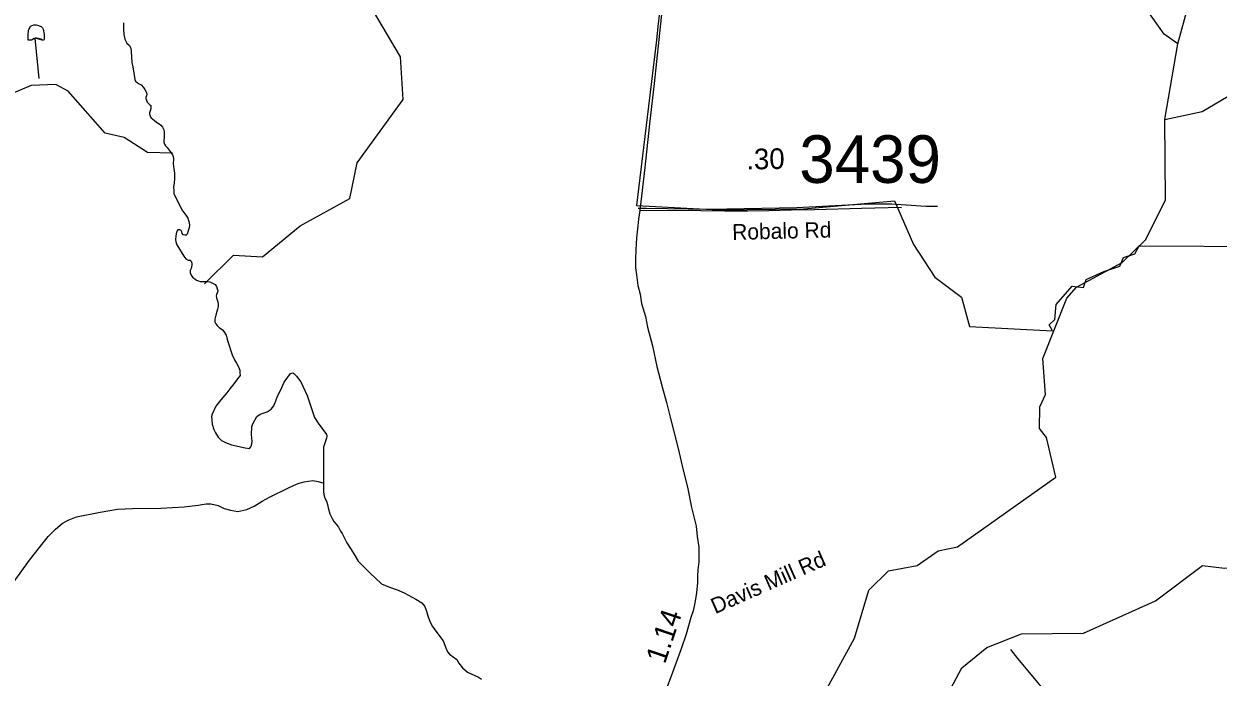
# Model space of a CAD drawing. Extents: x 1662474 to 1856135, y 779280 to 917889.
# Drawn here: x 1760360 to 1767584, y 794661 to 798611 of the extents above; entities that cross this region are included whole.
import ezdxf

# ---------------------------------------------------------------- set-up
doc = ezdxf.new("R2010")
doc.units = 0
for name, color, linetype in [('Cogo Default Point CELL', 7, 'Continuous'), ('Exist Boundary Political City Limit New', 7, 'Continuous'), ('Exist Hydrographic Creek Single Shore', 7, 'Continuous'), ('Exist Hydrographic Misc Water Feature', 7, 'Continuous'), ('Exist Road Non-System Type 51', 7, 'Continuous'), ('Exist Road Non-System Type 51 Label', 7, 'Continuous'), ('Exist Road Secondary Type 51 Attributed', 7, 'Continuous'), ('Exist Road Secondary Type 51 Label', 7, 'Continuous'), ('Map Preparation Boundary City Limit Buffer Line', 7, 'Continuous'), ('Prop DGN Element Guardrail', 7, 'Continuous')]:
    doc.layers.add(name, color=color, linetype=linetype)

msp = doc.modelspace()

# ---------------------------------------------------------------- linework, layer by layer
at = {"layer": 'Exist Boundary Political City Limit New'}
msp.add_lwpolyline([(1764205.4, 798678.9), (1764195.5, 798595.8), (1764185.6, 798512.5), (1764175.9, 798429.2), (1764166.1, 798346.1), (1764156.6, 798262.9), (1764147, 798179.6), (1764077.6, 797614.2), (1764066.4, 797513.4), (1764562.5, 797486.6), (1765077.2, 797493.4), (1765625.9, 797540.9), (1765740.9, 797276.5), (1765869.6, 797080), (1766032.1, 796958), (1766079.6, 796781.8), (1766581.9, 796755.1), (1766561.9, 796790.2), (1766596.1, 796822.4), (1766604.1, 796914.9), (1766700.6, 797025.5), (1766769.1, 797017.5), (1766785.1, 797065.8), (1766891.8, 797114), (1766988.4, 797146.2), (1767012.4, 797198.5), (1767080.9, 797220.6), (1767107, 797268.9), (1767887.5, 797265.2)], dxfattribs=at)
at = {"layer": 'Exist Hydrographic Creek Single Shore'}
for points in [[(1760962.9, 798616.2), (1760962.1, 798579.8), (1760963.9, 798545.7), (1760970.5, 798518.6), (1760982.5, 798494.5), (1760998.2, 798479.5), (1761005.6, 798463.8), (1761008.8, 798442), (1761010.9, 798411), (1761013.5, 798376.6), (1761019.2, 798350.9), (1761030, 798273.5), (1761034.5, 798263.8), (1761044, 798256.9), (1761057.1, 798248.6), (1761068.9, 798241.5), (1761082.8, 798226.2), (1761092, 798213.6), (1761099.9, 798198.9)], [(1761099.9, 798198.9), (1761103.5, 798186.6), (1761102, 798175.3), (1761097.2, 798165.6), (1761096.8, 798159.1), (1761100.6, 798148.8), (1761105.1, 798137.2), (1761112.5, 798129.4), (1761121.6, 798122.1), (1761126.9, 798117.3), (1761126.6, 798108.9), (1761126.9, 798096.9), (1761124.2, 798085.6), (1761119.5, 798073), (1761119.8, 798064.6), (1761123, 798054.1), (1761129, 798040.9), (1761136.9, 798035.7), (1761152.1, 798023.9), (1761167.4, 798012.9), (1761178.6, 798007.4), (1761187.8, 797997.9), (1761198.2, 797987.1), (1761205.6, 797970.6), (1761208, 797957.2), (1761208.8, 797938.6), (1761208.2, 797922.6), (1761207, 797907.1), (1761206.1, 797896.1), (1761210.1, 797884), (1761216.1, 797873), (1761225.4, 797862.8), (1761239.2, 797847.5), (1761258.4, 797819.9), (1761262.9, 797807.9), (1761264.1, 797794.8), (1761262.9, 797763), (1761264.1, 797750.7), (1761266.8, 797733.9), (1761270.2, 797707.6), (1761269.9, 797673.8), (1761268.4, 797649.4), (1761265.5, 797622.6), (1761267.2, 797603.2), (1761267.6, 797582.4), (1761278.9, 797560.6), (1761315.9, 797487.4), (1761339, 797454.9), (1761351.2, 797436.5), (1761357.4, 797416.8), (1761360.8, 797396.1), (1761358.6, 797377.2), (1761353.9, 797358.6), (1761347.4, 797340.2), (1761341.6, 797333.6), (1761332.9, 797332.3), (1761322.4, 797335.7), (1761317.8, 797342.6), (1761315.1, 797353.8), (1761311.1, 797361.9), (1761302, 797365.4), (1761291.8, 797365.4), (1761286.8, 797359.9), (1761282.8, 797352.2), (1761280.8, 797342.2), (1761279.4, 797326.8), (1761277.5, 797307.1), (1761279.4, 797292.7), (1761285.4, 797275.6), (1761327.4, 797205.6), (1761339.5, 797189.2), (1761353.9, 797182.4), (1761365.2, 797181.4), (1761370.5, 797175.4), (1761375.8, 797164.9), (1761375.8, 797152.8), (1761373.9, 797141.5), (1761370.5, 797131), (1761366, 797118.9), (1761365.2, 797105.6), (1761368.6, 797094.5), (1761375.1, 797085.1), (1761382.5, 797077.7), (1761393, 797068.5), (1761403.5, 797062), (1761416.1, 797056.8), (1761426.6, 797053.8), (1761469.4, 797053.3), (1761484.6, 797050.7), (1761503.8, 797041.8), (1761516.4, 797034.9), (1761524, 797023.4), (1761529.5, 797009.2), (1761532.1, 796997.9), (1761530.2, 796987.7), (1761523.8, 796974.6), (1761523, 796965.6), (1761525, 796953.6), (1761532.1, 796929.2), (1761535.2, 796916.1)], [(1761535.2, 796916.1), (1761534.8, 796902.9), (1761530.5, 796885.3), (1761526.6, 796871.9), (1761519.8, 796848.9)], [(1761519.8, 796848.9), (1761514.2, 796824.4), (1761514.2, 796809.5), (1761521.1, 796797.9), (1761529.5, 796786.1), (1761540.8, 796775.4), (1761560.8, 796760.4), (1761569.9, 796751.2), (1761583, 796729.2), (1761588.2, 796713.4), (1761593.5, 796690.9), (1761619.8, 796610.6), (1761632.9, 796580.4), (1761645.8, 796559.1), (1761658.4, 796537.8), (1761666.8, 796516.6), (1761666.8, 796501.9), (1761667.6, 796484), (1761660.2, 796474.6), (1761645.5, 796456.8), (1761630, 796434.9), (1761605.1, 796404.8), (1761587.8, 796380.4), (1761550, 796337.3), (1761521.4, 796299.8), (1761499.1, 796250.9), (1761495.4, 796236), (1761496.8, 796214.8), (1761498.2, 796190.3), (1761507.8, 796158.1), (1761517.8, 796137.6), (1761534.8, 796111.9), (1761555.2, 796091.4), (1761578.4, 796078.8), (1761615.4, 796066.4), (1761699.1, 796047.3), (1761724.2, 796044.4), (1761732.9, 796053.1), (1761736.9, 796062.2), (1761740, 796088), (1761737.4, 796128.9), (1761738.1, 796176.4), (1761746, 796197.4), (1761768.4, 796236.5), (1761789.1, 796250.9), (1761831.1, 796265.7), (1761856.2, 796280.6), (1761872.5, 796301.1), (1761884.1, 796331), (1761893.8, 796359.9), (1761912.5, 796394.5), (1761934.8, 796444.1), (1761973.1, 796497.4), (1761986.2, 796501.6), (1761993.5, 796497.7), (1762009.2, 796480.4), (1762034.5, 796445.7), (1762074.1, 796364.6), (1762097.5, 796291.9), (1762118, 796231.6), (1762140, 796196.9), (1762189.4, 796128.6), (1762193, 796117.9), (1762190.1, 796106.9), (1762172.8, 796051.8), (1762172.5, 796036), (1762172.5, 795999), (1762172.5, 795783), (1762174.9, 795764.9), (1762180.6, 795743.6), (1762190.9, 795725), (1762197.2, 795704.2), (1762201.1, 795684.8), (1762210.4, 795648.1), (1762224.5, 795620.2), (1762234.2, 795602.4), (1762248.6, 795586.7), (1762262.9, 795568.3), (1762275.4, 795544.4), (1762285.9, 795529.2), (1762298.2, 795501.6), (1762313.5, 795473.3), (1762339.2, 795432.3), (1762361.2, 795396.9), (1762382.2, 795362.2), (1762452.6, 795291.1), (1762522.1, 795225), (1762570.4, 795204.8), (1762624.5, 795186.1), (1762664.9, 795167.8), (1762731.1, 795131.8), (1762766.5, 795109.5), (1762784.1, 795087.2), (1762795.9, 795059.4), (1762803.8, 795031.3), (1762815.6, 794997.4), (1762831.6, 794966.5), (1762851.2, 794938.9), (1762895.9, 794879.9), (1762911.4, 794837.9)], [(1762911.4, 794837.9), (1762921.4, 794814.2), (1762934, 794799.6), (1762978, 794767), (1762991.1, 794746.5), (1763012.6, 794716.6), (1763042.6, 794690.9), (1763110, 794661.5), (1763128.4, 794649.1)]]:
    msp.add_lwpolyline(points, dxfattribs=at)
at = {"layer": 'Exist Hydrographic Misc Water Feature'}
for p, q in [((1760451.9, 798281.3), (1760427.7, 798523.6)), ((1767261.3, 798032.6), (1767340.2, 798490.5))]:
    msp.add_line(p, q, dxfattribs=at)
for points in [[(1761258.2, 797829.9), (1761108.1, 797832.9), (1760967, 797924.3), (1760851.1, 797949.7), (1760628, 798203.7), (1760553, 798244.6), (1760403.1, 798237.9), (1760136.1, 798125.1), (1759969, 798115.4), (1759394, 798212.4), (1758529.9, 798535.3), (1758439.1, 798638.9), (1758366.9, 798955.5), (1758293.1, 799065.3), (1758110, 799180.6), (1758055, 799490.2), (1758030, 799507.1), (1758006, 799616), (1757635.9, 800253.6), (1757374.1, 800889.2), (1757051.9, 801217.4), (1756828, 801333.5), (1756462, 801419.8), (1756278.9, 801538.4)], [(1761452.1, 797038.2), (1761628.1, 797211.8), (1761803, 797201.7), (1762030, 797390.7), (1762331, 797555.3), (1762375.1, 797771), (1762653.1, 798152.7), (1762638.2, 798412.2), (1762474.1, 798688), (1762368.1, 798998.7), (1762336.1, 799104.4), (1762347, 799481.6), (1762408.1, 799772.5), (1762544, 800130.8), (1762596.1, 800395.6), (1762724.1, 800711.4), (1762858.2, 800784.1), (1763037.5, 800795.1)], [(1767340.2, 798490.5), (1767257.2, 798548), (1767051.1, 798841), (1766820.2, 799078.7), (1766571.1, 799228.2), (1766323.2, 799456.4), (1765906.5, 799755.7)], [(1767340.2, 798490.5), (1767469.2, 798963.8), (1767554.1, 799113), (1767768.2, 799811.1)], [(1767261.3, 798032.6), (1767487.2, 798080.4), (1767679.2, 798194.7), (1767881.1, 798377.7), (1767974.2, 798500.5), (1768292.3, 798664.7), (1768400.1, 798672.4)], [(1760427.7, 798523.6), (1760421.8, 798521.7), (1760405.8, 798511.7), (1760385.9, 798511.9), (1760385.9, 798533.9), (1760386.1, 798543.9), (1760388.1, 798570), (1760392.2, 798580), (1760398.4, 798589.8), (1760400.4, 798595.9), (1760406.4, 798599.8), (1760410.5, 798601.7), (1760420.5, 798605.7), (1760434.5, 798605.5), (1760442.5, 798603.5), (1760452.5, 798599.4), (1760464.4, 798595.3), (1760472.4, 798587.2), (1760476.3, 798579.2), (1760482, 798547.2), (1760481.8, 798537.2), (1760481.8, 798529.2), (1760481.8, 798519.2), (1760477.7, 798511.2), (1760463.8, 798517.3), (1760453.7, 798519.4), (1760447.8, 798521.4), (1760435.7, 798523.6), (1760427.7, 798523.6)], [(1760427.7, 798523.6), (1760405.8, 798511.7), (1760385.9, 798511.9), (1760385.9, 798533.9), (1760386.1, 798543.9), (1760388.1, 798570), (1760392.2, 798580), (1760400.4, 798595.9), (1760406.4, 798599.8), (1760410.5, 798601.7), (1760420.5, 798605.7), (1760434.5, 798605.5), (1760442.5, 798603.5), (1760464.4, 798595.3), (1760472.4, 798587.2), (1760476.3, 798579.2), (1760482, 798547.2), (1760481.8, 798519.2), (1760477.7, 798511.2), (1760427.7, 798523.6)], [(1765428.1, 794036), (1765479.2, 794136.8), (1765882.1, 794433.7), (1766034.2, 794716.3), (1766185.2, 794841.1), (1766394.1, 794922.3), (1766769.1, 794927.8), (1767204.3, 795122.4), (1767489.1, 795336.5), (1767623.2, 795320.6), (1767823.1, 795342.8), (1768250.2, 795590.1), (1768652.1, 795877.4), (1769363.3, 796122.1), (1769797.1, 796175.7), (1770106.2, 796248.2), (1770248.3, 796330.6), (1770922.3, 797134.2), (1771172.2, 797175), (1771348.2, 797279.8), (1771875.4, 797511.9), (1772050.3, 797534.6), (1772481.3, 798248), (1772498.3, 798306.6)], [(1765428.1, 794036), (1765237.2, 794105.6), (1765180.2, 794221.6), (1765207.1, 794572.2), (1765385, 794896.9), (1765471.2, 795187.2), (1765589.1, 795303), (1765764.2, 795335.5), (1765890.1, 795424.9), (1766007.2, 795448.7), (1766602.2, 795869.9), (1766545.2, 796110.6), (1766504.2, 796164), (1766505.2, 796295.3), (1766539.1, 796370.1), (1766524.1, 796587), (1766669.1, 796951.6), (1766728.1, 797019.4), (1767004.1, 797168), (1767147.3, 797306.3), (1767266.2, 797546.7), (1767261.3, 798032.6)], [(1760301, 795239.8), (1760393.9, 795369), (1760507.3, 795512.2), (1760551.6, 795555.8), (1760591.7, 795589.5), (1760627.8, 795609.3), (1760678.1, 795630.8), (1760820.4, 795657.7), (1760926.6, 795676.8), (1761062.8, 795681.7), (1761120.8, 795681.2), (1761188.7, 795682.6), (1761328.9, 795691.5), (1761413, 795700.8), (1761463, 795708.4), (1761491.1, 795708.2), (1761535, 795697.8), (1761570.9, 795681.5), (1761608.8, 795671.2), (1761654.7, 795662.8), (1761708.9, 795674.4), (1761753, 795694), (1761801.1, 795725.6), (1761845.4, 795749.3), (1761959.9, 795806.4), (1762008.2, 795827.9), (1762024.2, 795833.8), (1762054.2, 795841.6), (1762108.3, 795849.1), (1762140.3, 795844.9), (1762174.1, 795834.6)], [(1766327.1, 794828.3), (1766370.7, 794773.9), (1766503.2, 794614.8), (1766560.8, 794558.3), (1766648.2, 794477.6), (1766769.6, 794386.5), (1766857.1, 794333.8), (1766932.8, 794287.2), (1766994.5, 794248.6), (1767048.2, 794214.2), (1767099.9, 794185.7), (1767175.8, 794155.1), (1767227.6, 794146.7), (1767299.6, 794134.1), (1767483.1, 794088.6), (1767587.1, 794067.8)]]:
    msp.add_lwpolyline(points, dxfattribs=at)
at = {"layer": 'Exist Road Non-System Type 51'}
msp.add_lwpolyline([(1764074.6, 797495.9), (1764125.2, 797497.1), (1764505, 797490.6), (1765034.9, 797499.8), (1765460.9, 797522.6), (1765608.9, 797523.6), (1765816, 797508.2), (1765886.4, 797509.2)], dxfattribs=at)
at = {"layer": 'Exist Road Secondary Type 51 Attributed'}
for points in [[(1764719, 801964.3), (1764695.5, 801799.3), (1764673.5, 801667.5), (1764652.1, 801535.3), (1764627.4, 801388.1), (1764600.6, 801233.1), (1764549.2, 800946.9), (1764503.6, 800672.8), (1764472.2, 800504.7), (1764428.5, 800258.5), (1764406.5, 800130.3), (1764385, 799978.4), (1764357.3, 799794.2), (1764331.6, 799594.2), (1764317.9, 799500.2), (1764298.1, 799333.6), (1764278.7, 799187.9), (1764250.8, 798962.7), (1764229.4, 798783.6), (1764200, 798515.7), (1764172.3, 798249.4), (1764144.7, 798005.4), (1764115.4, 797743.1), (1764085.8, 797483.1)], [(1764085.8, 797483.1), (1764077.8, 797429.1), (1764074, 797389.1), (1764065.3, 797316.4), (1764061.2, 797243.7), (1764060.2, 797192.8), (1764060.3, 797135), (1764065.6, 797094.3), (1764073.5, 797028.9), (1764086.7, 796975.8), (1764095.9, 796920.3), (1764119.9, 796842.2), (1764131.6, 796776.2), (1764161.7, 796665.1), (1764188.2, 796539.3), (1764220.9, 796415.5), (1764247.9, 796322.4), (1764271.3, 796225.5), (1764317.9, 796043.2), (1764341.2, 795938.5), (1764376.1, 795798.8), (1764399.1, 795686.8), (1764426.6, 795573.9), (1764432.7, 795511), (1764442.1, 795445.9), (1764441.7, 795357.3), (1764436.7, 795309.3), (1764435.3, 795270.6), (1764433.8, 795230.6), (1764428, 795173), (1764422.3, 795132.7), (1764416.1, 795101), (1764408.4, 795062.8), (1764393.3, 795021.6), (1764365.8, 794921.1), (1764336.1, 794833.1), (1764282.4, 794688.2), (1764155.8, 794349.1)], [(1764085.8, 797483.1), (1764291.6, 797483.5), (1764453.7, 797481.5), (1764597.4, 797479.9), (1764738.2, 797480), (1764865.6, 797482), (1765001.6, 797486.4), (1765141.5, 797488.5), (1765427.5, 797496.8), (1765669.4, 797502.4)]]:
    msp.add_lwpolyline(points, dxfattribs=at)
at = {"layer": 'Map Preparation Boundary City Limit Buffer Line'}
msp.add_lwpolyline([(1764205.4, 798678.9), (1764195.5, 798595.8), (1764185.6, 798512.5), (1764175.9, 798429.2), (1764166.1, 798346.1), (1764156.6, 798262.9), (1764147, 798179.6), (1764077.6, 797614.2), (1764066.4, 797513.4), (1764562.5, 797486.6), (1765077.2, 797493.4), (1765625.9, 797540.9), (1765740.9, 797276.5), (1765869.6, 797080), (1766032.1, 796958), (1766079.6, 796781.8), (1766581.9, 796755.1), (1766561.9, 796790.2), (1766596.1, 796822.4), (1766604.1, 796914.9), (1766700.6, 797025.5), (1766769.1, 797017.5), (1766785.1, 797065.8), (1766891.8, 797114), (1766988.4, 797146.2), (1767012.4, 797198.5), (1767080.9, 797220.6), (1767107, 797268.9), (1767887.5, 797265.2)], dxfattribs=at)

# ---------------------------------------------------------------- texts
at = {"layer": 'Cogo Default Point CELL'}
msp.add_text('3439', height=288, dxfattribs=at).set_placement((1765050.4, 797649.1))
at = {"layer": 'Exist Road Non-System Type 51 Label'}
msp.add_text('Davis Mill Rd', height=95, rotation=23.76161, dxfattribs=at).set_placement((1764541.6, 795041.3))
at = {"layer": 'Exist Road Secondary Type 51 Label'}
msp.add_text('Robalo Rd', height=95, rotation=1.4211, dxfattribs=at).set_placement((1764645.3, 797304.4))
at = {"layer": 'Prop DGN Element Guardrail'}
for s, rotation, p in [('.30', 0.89849, (1764730.3, 797730.3)), ('1.14', 71.35192, (1764237.3, 794735.8))]:
    msp.add_text(s, height=125, rotation=rotation, dxfattribs=at).set_placement(p)

doc.saveas('drawing.dxf')
